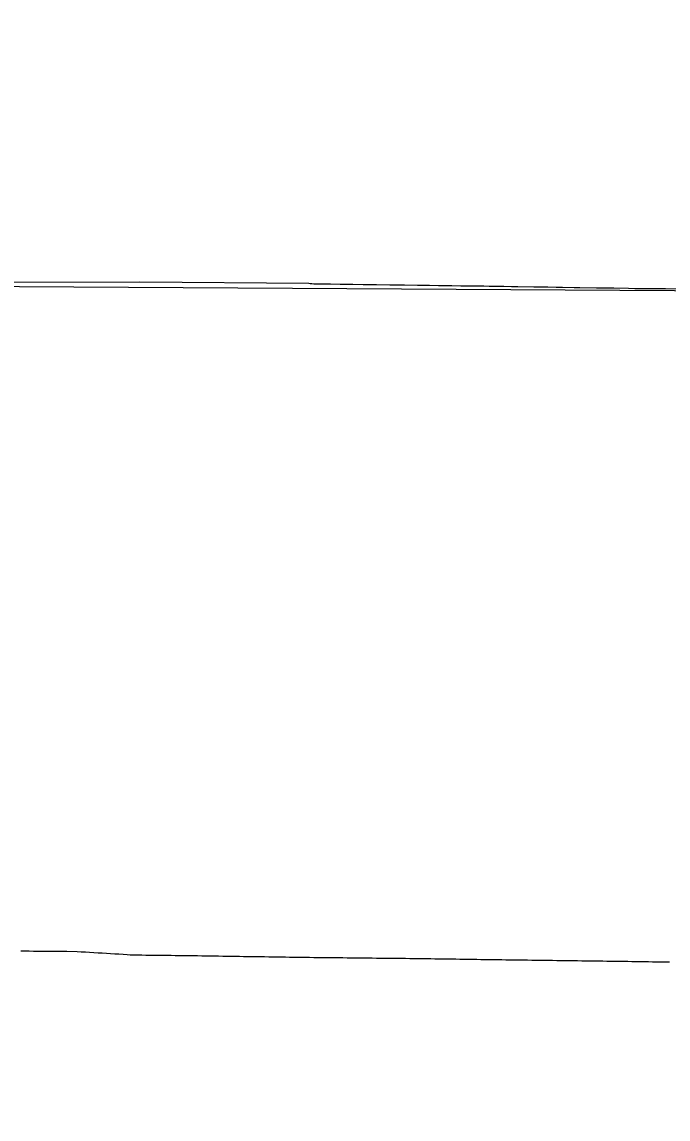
# Model space of a CAD drawing. Extents: x 0 to 34, y 0 to 22.
# Drawn here: x 6.0008 to 6.2454, y 20.0183 to 20.4338 of the extents above; entities that cross this region are included whole.
import ezdxf

# ---------------------------------------------------------------- set-up
doc = ezdxf.new("R2010")
doc.units = 0
for name, color, linetype in [('GM_X_County', 7, 'Continuous'), ('GM_X_State_Route', 7, 'Continuous'), ('SC_Scratch1', 7, 'Continuous')]:
    doc.layers.add(name, color=color, linetype=linetype)

msp = doc.modelspace()

# ---------------------------------------------------------------- linework, layer by layer
at = {"layer": 'GM_X_County'}
msp.add_lwpolyline([(5.980799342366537, 20.33523402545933), (6.0454339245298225, 20.335371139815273), (6.1094045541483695, 20.334862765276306), (6.109924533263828, 20.334768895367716), (6.110518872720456, 20.334695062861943), (6.111313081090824, 20.334650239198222), (6.1136888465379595, 20.334612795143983), (6.117645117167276, 20.334563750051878), (6.1213366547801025, 20.334511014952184), (6.123709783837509, 20.334465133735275), (6.126083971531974, 20.334428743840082), (6.130039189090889, 20.334369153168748), (6.132677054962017, 20.33433645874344), (6.135050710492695, 20.33431958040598), (6.140061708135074, 20.334268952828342), (6.142962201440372, 20.334237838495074), (6.145598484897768, 20.334196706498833), (6.150610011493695, 20.334122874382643), (6.155092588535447, 20.334052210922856), (6.15852097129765, 20.334012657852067), (6.163531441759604, 20.333935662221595), (6.166960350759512, 20.333904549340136), (6.169332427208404, 20.333869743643), (6.172761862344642, 20.333822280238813), (6.175662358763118, 20.333796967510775), (6.177770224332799, 20.333765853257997), (6.183308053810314, 20.333679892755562), (6.186207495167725, 20.333641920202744), (6.188579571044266, 20.333607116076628), (6.1945925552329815, 20.333512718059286), (6.195698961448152, 20.333495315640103), (6.1999178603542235, 20.33341357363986), (6.203082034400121, 20.333370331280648), (6.205454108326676, 20.333334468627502), (6.209936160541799, 20.333260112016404), (6.212046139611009, 20.333224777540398), (6.218375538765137, 20.333128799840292), (6.222330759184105, 20.333076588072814), (6.224967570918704, 20.333033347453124), (6.230504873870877, 20.33292839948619), (6.232879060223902, 20.332887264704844), (6.234724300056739, 20.332864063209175), (6.2392074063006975, 20.332864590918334), (6.244482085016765, 20.332790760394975), (6.248701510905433, 20.33274962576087)], dxfattribs=at)
at = {"layer": 'GM_X_State_Route'}
msp.add_lwpolyline([(6.000434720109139, 20.081977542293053), (6.002016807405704, 20.08197068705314), (6.003598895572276, 20.08196435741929), (6.0051809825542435, 20.08195750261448), (6.006763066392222, 20.08195117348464), (6.008345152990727, 20.081944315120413), (6.009927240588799, 20.081937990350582), (6.011509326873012, 20.08193113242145), (6.01309141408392, 20.08192480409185), (6.0146735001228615, 20.081917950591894), (6.016255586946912, 20.081911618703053), (6.01783767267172, 20.08190476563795), (6.021712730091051, 20.081797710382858), (6.0232916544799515, 20.08170067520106), (6.0248705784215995, 20.081603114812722), (6.026449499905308, 20.08150608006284), (6.0280284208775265, 20.081408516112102), (6.029607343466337, 20.0813114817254), (6.031186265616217, 20.081213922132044), (6.032765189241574, 20.08111688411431), (6.034344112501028, 20.081019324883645), (6.035923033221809, 20.080922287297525), (6.037501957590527, 20.080824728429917), (6.039080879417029, 20.080727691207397), (6.04065980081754, 20.08063012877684), (6.041834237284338, 20.080557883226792), (6.0430086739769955, 20.080485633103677), (6.044590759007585, 20.080468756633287), (6.046172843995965, 20.08045188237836), (6.047754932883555, 20.08043500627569), (6.0493370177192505, 20.080418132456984), (6.050919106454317, 20.080401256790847), (6.052501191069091, 20.080384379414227), (6.054083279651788, 20.080367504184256), (6.055665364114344, 20.080350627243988), (6.057247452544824, 20.08033375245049), (6.058829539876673, 20.080316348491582), (6.060411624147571, 20.080299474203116), (6.061499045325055, 20.080287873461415), (6.062585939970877, 20.080275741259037), (6.064168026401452, 20.08025148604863), (6.0657501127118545, 20.080227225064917), (6.067332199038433, 20.080202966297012), (6.068914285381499, 20.0801787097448), (6.070496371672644, 20.080154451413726), (6.072078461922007, 20.080130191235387), (6.073660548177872, 20.080105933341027), (6.075242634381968, 20.080081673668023), (6.07682472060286, 20.080057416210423), (6.078406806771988, 20.080033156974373), (6.079988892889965, 20.08000889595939), (6.081570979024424, 20.07998463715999), (6.083153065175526, 20.079960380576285), (6.084735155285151, 20.079936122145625), (6.086317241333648, 20.07991186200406), (6.087899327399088, 20.07988760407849), (6.0894814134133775, 20.079863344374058), (6.091063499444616, 20.07983908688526), (6.0926455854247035, 20.079814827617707), (6.094227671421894, 20.079790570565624), (6.095809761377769, 20.07976631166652), (6.097391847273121, 20.079742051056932), (6.098973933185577, 20.079717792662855), (6.100556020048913, 20.079694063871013), (6.1021381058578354, 20.079669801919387), (6.103550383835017, 20.079648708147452), (6.1049626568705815, 20.07962708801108), (6.106544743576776, 20.079610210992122), (6.108126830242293, 20.079593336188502), (6.109708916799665, 20.07957645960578), (6.111291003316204, 20.079559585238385), (6.1128730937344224, 20.079542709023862), (6.1144551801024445, 20.07952583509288), (6.116037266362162, 20.0795089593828), (6.117619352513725, 20.07949208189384), (6.119201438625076, 20.07947520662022), (6.120783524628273, 20.07945832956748), (6.122365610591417, 20.07944145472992), (6.123947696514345, 20.079424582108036), (6.12552978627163, 20.079407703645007), (6.127111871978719, 20.07939082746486), (6.128693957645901, 20.079373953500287), (6.130276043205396, 20.07935707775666), (6.131858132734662, 20.07934020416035), (6.133440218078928, 20.07932332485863), (6.135022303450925, 20.079306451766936), (6.136604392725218, 20.079289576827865), (6.1381864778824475, 20.079272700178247), (6.139768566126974, 20.0792552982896), (6.141350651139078, 20.079238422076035), (6.142932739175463, 20.079221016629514), (6.144514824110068, 20.079204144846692), (6.146095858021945, 20.079187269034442), (6.147676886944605, 20.07916986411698), (6.149258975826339, 20.079148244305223), (6.150841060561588, 20.079126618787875), (6.152423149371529, 20.07910499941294), (6.154005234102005, 20.079083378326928), (6.15558732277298, 20.079061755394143), (6.157169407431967, 20.079040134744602), (6.158751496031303, 20.079018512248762), (6.160333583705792, 20.078996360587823), (6.161915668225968, 20.078974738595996), (6.16349775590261, 20.078952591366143), (6.165079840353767, 20.078930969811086), (6.166661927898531, 20.07890881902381), (6.168244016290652, 20.078887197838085), (6.1698261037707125, 20.07886504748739), (6.171408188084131, 20.078843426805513), (6.172990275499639, 20.07882127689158), (6.174572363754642, 20.078799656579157), (6.176154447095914, 20.078777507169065), (6.177736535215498, 20.07875588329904), (6.1793186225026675, 20.078733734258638), (6.1809007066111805, 20.078712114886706), (6.18248279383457, 20.07868996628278), (6.184064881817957, 20.078668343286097), (6.185646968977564, 20.078646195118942), (6.187229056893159, 20.07862457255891), (6.188811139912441, 20.07860242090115), (6.189731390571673, 20.078589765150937), (6.190651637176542, 20.078577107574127), (6.192233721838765, 20.078556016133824), (6.193815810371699, 20.078534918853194), (6.195397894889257, 20.078513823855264), (6.1969799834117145, 20.078492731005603), (6.198562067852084, 20.078471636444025), (6.200144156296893, 20.078450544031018), (6.201726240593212, 20.0784294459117), (6.203308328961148, 20.078408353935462), (6.20489041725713, 20.078387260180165), (6.206472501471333, 20.078366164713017), (6.208054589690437, 20.07834507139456), (6.209636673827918, 20.07832397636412), (6.211218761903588, 20.078302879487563), (6.212800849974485, 20.078281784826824), (6.214382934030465, 20.078260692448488), (6.215965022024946, 20.078239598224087), (6.217547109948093, 20.07821850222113), (6.219129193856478, 20.078197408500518), (6.2207112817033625, 20.078176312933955), (6.22229336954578, 20.078155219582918), (6.223875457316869, 20.078134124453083), (6.225457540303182, 20.07811250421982), (6.227039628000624, 20.078091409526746), (6.228621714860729, 20.078069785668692), (6.230203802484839, 20.078048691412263), (6.23174264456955, 20.07802812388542), (6.233280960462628, 20.078007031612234), (6.234863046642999, 20.077982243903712), (6.23644513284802, 20.07795745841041), (6.238027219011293, 20.07793267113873), (6.2396093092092, 20.077907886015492), (6.241191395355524, 20.07788309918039), (6.24277348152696, 20.07785831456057), (6.244355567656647, 20.077833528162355), (6.245937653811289, 20.077808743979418)], dxfattribs=at)
at = {"layer": 'SC_Scratch1'}
msp.add_lwpolyline([(2.687171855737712, 20.90003552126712), (3.2142434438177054, 20.88418071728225), (4.228919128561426, 20.864527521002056), (4.223719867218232, 20.609960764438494), (4.744145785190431, 20.60060905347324), (4.744271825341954, 20.603572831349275), (5.263950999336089, 20.59517564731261), (5.262426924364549, 20.42496787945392), (5.773237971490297, 20.420393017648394), (5.772303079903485, 20.334927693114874), (6.723366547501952, 20.3291371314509), (6.788018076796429, 20.32885875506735), (6.7791452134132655, 19.70641722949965), (6.779067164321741, 19.66614731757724), (7.904790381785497, 19.562688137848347), (8.385858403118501, 19.514992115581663), (8.383646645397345, 19.484096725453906), (8.335015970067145, 18.995121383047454), (8.310663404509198, 18.751026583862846), (8.25942243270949, 18.216672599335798), (8.225921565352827, 17.874942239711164), (8.480167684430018, 17.84825982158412)], dxfattribs=at)

doc.saveas('drawing.dxf')
